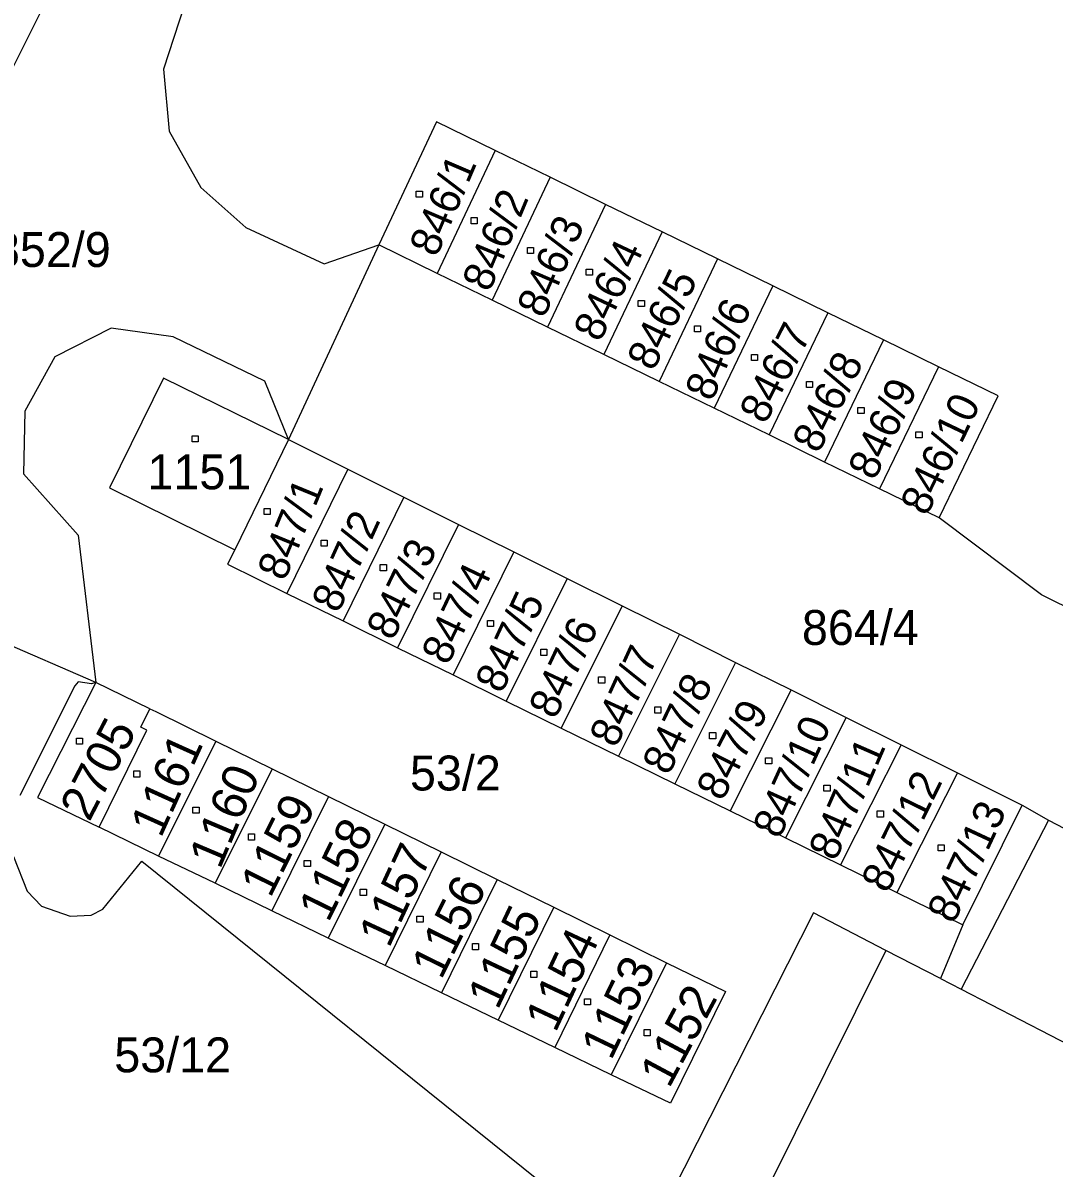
# Model space of a CAD drawing. Extents: x -795483 to -789093, y -1112258 to -1108741.
# Drawn here: x -791428.1 to -791377.9, y -1110199 to -1110143.2 of the extents above; entities that cross this region are included whole.
import ezdxf

# ---------------------------------------------------------------- set-up
doc = ezdxf.new("R2010")
doc.units = 0
for name, color, linetype in [('Vrstva 1', 7, 'Continuous'), ('Vrstva 14', 7, 'Continuous'), ('Vrstva 15', 7, 'Continuous'), ('Vrstva 2', 7, 'Continuous'), ('Vrstva 25', 7, 'Continuous')]:
    doc.layers.add(name, color=color, linetype=linetype)

msp = doc.modelspace()

# ---------------------------------------------------------------- linework, layer by layer
at = {"layer": 'Vrstva 1'}
for p, q in [((-791411.02, -1110110.27), (-791446.52, -1110180.95)), ((-791420.3, -1110142.36), (-791421.31, -1110145.45)), ((-791421.31, -1110145.45), (-791421.02, -1110148.47)), ((-791408.01, -1110148.01), (-791410.82, -1110154)), ((-791405.15, -1110149.41), (-791408.01, -1110148.01)), ((-791421.02, -1110148.47), (-791419.48, -1110151.2)), ((-791405.15, -1110149.41), (-791407.97, -1110155.39)), ((-791402.47, -1110150.71), (-791405.15, -1110149.41)), ((-791402.47, -1110150.71), (-791405.3, -1110156.69)), ((-791399.77, -1110152.03), (-791402.47, -1110150.71)), ((-791419.48, -1110151.2), (-791417.29, -1110153.15)), ((-791399.77, -1110152.03), (-791402.6, -1110158.01)), ((-791397.02, -1110153.37), (-791399.77, -1110152.03)), ((-791417.29, -1110153.15), (-791413.48, -1110154.92)), ((-791397.02, -1110153.37), (-791399.85, -1110159.34)), ((-791394.32, -1110154.69), (-791397.02, -1110153.37)), ((-791410.82, -1110154), (-791415.22, -1110163.49)), ((-791413.48, -1110154.92), (-791410.82, -1110154)), ((-791407.97, -1110155.39), (-791410.82, -1110154)), ((-791394.32, -1110154.69), (-791397.17, -1110160.65)), ((-791391.62, -1110156), (-791394.32, -1110154.69)), ((-791405.3, -1110156.69), (-791407.97, -1110155.39)), ((-791391.62, -1110156), (-791394.48, -1110161.96)), ((-791388.95, -1110157.31), (-791391.62, -1110156)), ((-791402.6, -1110158.01), (-791405.3, -1110156.69)), ((-791388.95, -1110157.31), (-791391.81, -1110163.26)), ((-791386.24, -1110158.63), (-791388.95, -1110157.31)), ((-791423.85, -1110158.06), (-791426.59, -1110159.46)), ((-791420.83, -1110158.49), (-791423.85, -1110158.06)), ((-791399.85, -1110159.34), (-791402.6, -1110158.01)), ((-791416.36, -1110160.64), (-791420.83, -1110158.49)), ((-791386.24, -1110158.63), (-791389.11, -1110164.58)), ((-791383.56, -1110159.94), (-791386.24, -1110158.63)), ((-791397.17, -1110160.65), (-791399.85, -1110159.34)), ((-791426.59, -1110159.46), (-791428.06, -1110162.11)), ((-791383.56, -1110159.94), (-791386.44, -1110165.88)), ((-791380.66, -1110161.35), (-791383.56, -1110159.94)), ((-791421.3, -1110160.49), (-791423.93, -1110165.83)), ((-791415.22, -1110163.49), (-791421.3, -1110160.49)), ((-791415.22, -1110163.49), (-791416.36, -1110160.64)), ((-791394.48, -1110161.96), (-791397.17, -1110160.65)), ((-791383.53, -1110167.3), (-791380.66, -1110161.35)), ((-791428.06, -1110162.11), (-791428.12, -1110165.15)), ((-791391.81, -1110163.26), (-791394.48, -1110161.96)), ((-791389.11, -1110164.58), (-791391.81, -1110163.26)), ((-791415.22, -1110163.49), (-791417.83, -1110168.85)), ((-791415.22, -1110163.49), (-791412.32, -1110164.93)), ((-791412.32, -1110164.93), (-791415.29, -1110170.98)), ((-791412.32, -1110164.93), (-791409.59, -1110166.29)), ((-791386.44, -1110165.88), (-791389.11, -1110164.58)), ((-791428.12, -1110165.15), (-791425.45, -1110168.15)), ((-791423.93, -1110165.83), (-791417.83, -1110168.85)), ((-791383.53, -1110167.3), (-791386.44, -1110165.88)), ((-791409.59, -1110166.29), (-791412.56, -1110172.32)), ((-791409.59, -1110166.29), (-791406.93, -1110167.62)), ((-791406.93, -1110167.62), (-791409.9, -1110173.63)), ((-791406.93, -1110167.62), (-791404.24, -1110168.96)), ((-791378.55, -1110171.05), (-791383.53, -1110167.3)), ((-791425.45, -1110168.15), (-791424.6, -1110175.32)), ((-791417.83, -1110168.85), (-791418.19, -1110169.56)), ((-791404.24, -1110168.96), (-791407.2, -1110174.95)), ((-791404.24, -1110168.96), (-791401.64, -1110170.25)), ((-791418.19, -1110169.56), (-791415.29, -1110170.98)), ((-791401.64, -1110170.25), (-791404.61, -1110176.23)), ((-791401.64, -1110170.25), (-791398.97, -1110171.59)), ((-791415.29, -1110170.98), (-791412.56, -1110172.32)), ((-791357.66, -1110181.41), (-791378.55, -1110171.05)), ((-791398.97, -1110171.59), (-791401.93, -1110177.54)), ((-791398.97, -1110171.59), (-791396.18, -1110172.97)), ((-791424.6, -1110175.32), (-791430.7, -1110172.67)), ((-791412.56, -1110172.32), (-791409.9, -1110173.63)), ((-791396.18, -1110172.97), (-791399.14, -1110178.91)), ((-791396.18, -1110172.97), (-791393.44, -1110174.34)), ((-791409.9, -1110173.63), (-791407.2, -1110174.95)), ((-791393.44, -1110174.34), (-791396.4, -1110180.25)), ((-791393.44, -1110174.34), (-791390.74, -1110175.68)), ((-791407.2, -1110174.95), (-791404.61, -1110176.23)), ((-791425.62, -1110175.48), (-791428.3, -1110180.83)), ((-791424.6, -1110175.32), (-791427.44, -1110180.93)), ((-791425.45, -1110175.28), (-791425.62, -1110175.48)), ((-791424.81, -1110175.38), (-791425.45, -1110175.28)), ((-791424.6, -1110175.32), (-791424.81, -1110175.38)), ((-791421.96, -1110176.6), (-791424.6, -1110175.32)), ((-791390.74, -1110175.68), (-791393.7, -1110181.58)), ((-791390.74, -1110175.68), (-791388.05, -1110177.02)), ((-791422.4, -1110177.5), (-791421.96, -1110176.6)), ((-791421.96, -1110176.6), (-791421.67, -1110176.74)), ((-791404.61, -1110176.23), (-791401.93, -1110177.54)), ((-791421.67, -1110176.74), (-791418.76, -1110178.18)), ((-791388.05, -1110177.02), (-791391.01, -1110182.89)), ((-791388.05, -1110177.02), (-791385.37, -1110178.36)), ((-791424.44, -1110182.37), (-791422.12, -1110177.64)), ((-791422.12, -1110177.64), (-791422.4, -1110177.5)), ((-791401.93, -1110177.54), (-791399.14, -1110178.91)), ((-791418.76, -1110178.18), (-791421.54, -1110183.78)), ((-791418.76, -1110178.18), (-791416.01, -1110179.53)), ((-791385.37, -1110178.36), (-791388.33, -1110184.21)), ((-791385.37, -1110178.36), (-791382.64, -1110179.72)), ((-791399.14, -1110178.91), (-791396.4, -1110180.25)), ((-791416.01, -1110179.53), (-791418.79, -1110185.1)), ((-791416.01, -1110179.53), (-791413.27, -1110180.87)), ((-791382.64, -1110179.72), (-791385.59, -1110185.55)), ((-791382.64, -1110179.72), (-791379.48, -1110181.29)), ((-791396.4, -1110180.25), (-791393.7, -1110181.58)), ((-791427.44, -1110180.93), (-791424.44, -1110182.37)), ((-791413.27, -1110180.87), (-791416.03, -1110186.44)), ((-791413.27, -1110180.87), (-791410.53, -1110182.22)), ((-791393.7, -1110181.58), (-791391.01, -1110182.89)), ((-791382.38, -1110187.13), (-791379.48, -1110181.29)), ((-791379.48, -1110181.29), (-791378.21, -1110182.03)), ((-791410.53, -1110182.22), (-791413.28, -1110187.77)), ((-791410.53, -1110182.22), (-791407.78, -1110183.57)), ((-791378.21, -1110182.03), (-791361.61, -1110190.63)), ((-791421.54, -1110183.78), (-791424.44, -1110182.37)), ((-791391.01, -1110182.89), (-791388.33, -1110184.21)), ((-791428.6, -1110183.79), (-791427.94, -1110185.48)), ((-791418.79, -1110185.1), (-791421.54, -1110183.78)), ((-791407.78, -1110183.57), (-791410.51, -1110189.1)), ((-791407.78, -1110183.57), (-791405.05, -1110184.91)), ((-791424.25, -1110186.36), (-791422.36, -1110184.03)), ((-791422.36, -1110184.03), (-791398.99, -1110202.81)), ((-791388.33, -1110184.21), (-791385.59, -1110185.55)), ((-791405.05, -1110184.91), (-791407.77, -1110190.43)), ((-791405.05, -1110184.91), (-791402.29, -1110186.27)), ((-791427.94, -1110185.48), (-791427.25, -1110186.21)), ((-791416.03, -1110186.44), (-791418.79, -1110185.1)), ((-791385.59, -1110185.55), (-791382.38, -1110187.13)), ((-791427.25, -1110186.21), (-791425.85, -1110186.71)), ((-791425.85, -1110186.71), (-791424.82, -1110186.66)), ((-791424.82, -1110186.66), (-791424.25, -1110186.36)), ((-791413.28, -1110187.77), (-791416.03, -1110186.44)), ((-791389.65, -1110186.54), (-791406.43, -1110219.67)), ((-791402.29, -1110186.27), (-791405, -1110191.77)), ((-791402.29, -1110186.27), (-791399.56, -1110187.62)), ((-791386.12, -1110188.37), (-791389.65, -1110186.54)), ((-791382.38, -1110187.13), (-791383.46, -1110189.74)), ((-791410.51, -1110189.1), (-791413.28, -1110187.77)), ((-791399.56, -1110187.62), (-791402.25, -1110193.1)), ((-791399.56, -1110187.62), (-791396.81, -1110188.97)), ((-791383.46, -1110189.74), (-791386.12, -1110188.37)), ((-791396.81, -1110188.97), (-791399.5, -1110194.43)), ((-791396.81, -1110188.97), (-791393.94, -1110190.38)), ((-791407.77, -1110190.43), (-791410.51, -1110189.1)), ((-791405, -1110191.77), (-791407.77, -1110190.43)), ((-791393.94, -1110190.38), (-791396.61, -1110195.82)), ((-791402.25, -1110193.1), (-791405, -1110191.77)), ((-791399.5, -1110194.43), (-791402.25, -1110193.1)), ((-791396.61, -1110195.82), (-791399.5, -1110194.43))]:
    msp.add_line(p, q, dxfattribs=at)
at = {"layer": 'Vrstva 2'}
for p, q in [((-791378.21, -1110182.03), (-791382.46, -1110190.26)), ((-791386.12, -1110188.37), (-791399.91, -1110216.08)), ((-791383.46, -1110189.74), (-791382.46, -1110190.26)), ((-791382.46, -1110190.26), (-791374.65, -1110194.3))]:
    msp.add_line(p, q, dxfattribs=at)
at = {"layer": 'Vrstva 25'}
for p, q in [((-791408.99, -1110151.38), (-791408.69, -1110151.38)), ((-791408.99, -1110151.68), (-791408.99, -1110151.38)), ((-791408.69, -1110151.38), (-791408.69, -1110151.68)), ((-791408.69, -1110151.68), (-791408.99, -1110151.68)), ((-791406.32, -1110152.67), (-791406.02, -1110152.67)), ((-791406.32, -1110152.97), (-791406.32, -1110152.67)), ((-791406.02, -1110152.67), (-791406.02, -1110152.97)), ((-791406.02, -1110152.97), (-791406.32, -1110152.97)), ((-791403.58, -1110154.13), (-791403.28, -1110154.13)), ((-791403.58, -1110154.43), (-791403.58, -1110154.13)), ((-791403.28, -1110154.13), (-791403.28, -1110154.43)), ((-791403.28, -1110154.43), (-791403.58, -1110154.43)), ((-791400.71, -1110155.18), (-791400.41, -1110155.18)), ((-791400.71, -1110155.48), (-791400.71, -1110155.18)), ((-791400.41, -1110155.48), (-791400.71, -1110155.48)), ((-791400.41, -1110155.18), (-791400.41, -1110155.48)), ((-791398.18, -1110156.71), (-791397.88, -1110156.71)), ((-791398.18, -1110157.01), (-791398.18, -1110156.71)), ((-791397.88, -1110157.01), (-791398.18, -1110157.01)), ((-791397.88, -1110156.71), (-791397.88, -1110157.01)), ((-791395.45, -1110157.94), (-791395.15, -1110157.94)), ((-791395.45, -1110158.24), (-791395.45, -1110157.94)), ((-791395.15, -1110158.24), (-791395.45, -1110158.24)), ((-791395.15, -1110157.94), (-791395.15, -1110158.24)), ((-791392.67, -1110159.34), (-791392.37, -1110159.34)), ((-791392.67, -1110159.64), (-791392.67, -1110159.34)), ((-791392.37, -1110159.34), (-791392.37, -1110159.64)), ((-791392.37, -1110159.64), (-791392.67, -1110159.64)), ((-791389.99, -1110160.65), (-791389.69, -1110160.65)), ((-791389.99, -1110160.95), (-791389.99, -1110160.65)), ((-791389.69, -1110160.95), (-791389.99, -1110160.95)), ((-791389.69, -1110160.65), (-791389.69, -1110160.95)), ((-791387.48, -1110161.92), (-791387.18, -1110161.92)), ((-791387.48, -1110162.22), (-791387.48, -1110161.92)), ((-791387.18, -1110162.22), (-791387.48, -1110162.22)), ((-791387.18, -1110161.92), (-791387.18, -1110162.22)), ((-791419.91, -1110163.3), (-791419.61, -1110163.3)), ((-791419.91, -1110163.6), (-791419.91, -1110163.3)), ((-791419.61, -1110163.3), (-791419.61, -1110163.6)), ((-791384.66, -1110163.11), (-791384.36, -1110163.11)), ((-791384.66, -1110163.41), (-791384.66, -1110163.11)), ((-791384.36, -1110163.11), (-791384.36, -1110163.41)), ((-791419.61, -1110163.6), (-791419.91, -1110163.6)), ((-791384.36, -1110163.41), (-791384.66, -1110163.41)), ((-791416.4, -1110166.84), (-791416.1, -1110166.84)), ((-791416.4, -1110167.14), (-791416.4, -1110166.84)), ((-791416.1, -1110167.14), (-791416.4, -1110167.14)), ((-791416.1, -1110166.84), (-791416.1, -1110167.14)), ((-791413.63, -1110168.38), (-791413.33, -1110168.38)), ((-791413.63, -1110168.68), (-791413.63, -1110168.38)), ((-791413.33, -1110168.68), (-791413.63, -1110168.68)), ((-791413.33, -1110168.38), (-791413.33, -1110168.68)), ((-791410.75, -1110169.58), (-791410.45, -1110169.58)), ((-791410.75, -1110169.88), (-791410.75, -1110169.58)), ((-791410.45, -1110169.88), (-791410.75, -1110169.88)), ((-791410.45, -1110169.58), (-791410.45, -1110169.88)), ((-791408.12, -1110170.96), (-791407.82, -1110170.96)), ((-791408.12, -1110171.26), (-791408.12, -1110170.96)), ((-791407.82, -1110170.96), (-791407.82, -1110171.26)), ((-791407.82, -1110171.26), (-791408.12, -1110171.26)), ((-791405.53, -1110172.3), (-791405.23, -1110172.3)), ((-791405.53, -1110172.6), (-791405.53, -1110172.3)), ((-791405.23, -1110172.6), (-791405.53, -1110172.6)), ((-791405.23, -1110172.3), (-791405.23, -1110172.6)), ((-791402.93, -1110173.7), (-791402.63, -1110173.7)), ((-791402.93, -1110174), (-791402.93, -1110173.7)), ((-791402.63, -1110173.7), (-791402.63, -1110174)), ((-791402.63, -1110174), (-791402.93, -1110174)), ((-791400.11, -1110175.05), (-791399.81, -1110175.05)), ((-791400.11, -1110175.35), (-791400.11, -1110175.05)), ((-791399.81, -1110175.05), (-791399.81, -1110175.35)), ((-791399.81, -1110175.35), (-791400.11, -1110175.35)), ((-791397.38, -1110176.51), (-791397.08, -1110176.51)), ((-791397.38, -1110176.81), (-791397.38, -1110176.51)), ((-791397.08, -1110176.51), (-791397.08, -1110176.81)), ((-791397.08, -1110176.81), (-791397.38, -1110176.81)), ((-791394.71, -1110177.76), (-791394.41, -1110177.76)), ((-791394.71, -1110178.06), (-791394.71, -1110177.76)), ((-791394.41, -1110177.76), (-791394.41, -1110178.06)), ((-791425.54, -1110178.03), (-791425.24, -1110178.03)), ((-791425.54, -1110178.33), (-791425.54, -1110178.03)), ((-791425.24, -1110178.33), (-791425.54, -1110178.33)), ((-791425.24, -1110178.03), (-791425.24, -1110178.33)), ((-791394.41, -1110178.06), (-791394.71, -1110178.06)), ((-791391.98, -1110178.99), (-791391.68, -1110178.99)), ((-791391.98, -1110179.29), (-791391.98, -1110178.99)), ((-791391.68, -1110179.29), (-791391.98, -1110179.29)), ((-791391.68, -1110178.99), (-791391.68, -1110179.29)), ((-791422.75, -1110179.63), (-791422.45, -1110179.63)), ((-791422.75, -1110179.93), (-791422.75, -1110179.63)), ((-791422.45, -1110179.93), (-791422.75, -1110179.93)), ((-791422.45, -1110179.63), (-791422.45, -1110179.93)), ((-791389.14, -1110180.32), (-791388.84, -1110180.32)), ((-791389.14, -1110180.62), (-791389.14, -1110180.32)), ((-791388.84, -1110180.62), (-791389.14, -1110180.62)), ((-791388.84, -1110180.32), (-791388.84, -1110180.62)), ((-791419.87, -1110181.39), (-791419.57, -1110181.39)), ((-791419.87, -1110181.69), (-791419.87, -1110181.39)), ((-791419.57, -1110181.69), (-791419.87, -1110181.69)), ((-791419.57, -1110181.39), (-791419.57, -1110181.69)), ((-791386.54, -1110181.58), (-791386.24, -1110181.58)), ((-791386.54, -1110181.88), (-791386.54, -1110181.58)), ((-791386.24, -1110181.58), (-791386.24, -1110181.88)), ((-791386.24, -1110181.88), (-791386.54, -1110181.88)), ((-791417.17, -1110182.7), (-791416.87, -1110182.7)), ((-791417.17, -1110183), (-791417.17, -1110182.7)), ((-791416.87, -1110182.7), (-791416.87, -1110183)), ((-791416.87, -1110183), (-791417.17, -1110183)), ((-791383.58, -1110183.22), (-791383.28, -1110183.22)), ((-791383.58, -1110183.52), (-791383.58, -1110183.22)), ((-791383.28, -1110183.22), (-791383.28, -1110183.52)), ((-791383.28, -1110183.52), (-791383.58, -1110183.52)), ((-791414.45, -1110183.99), (-791414.15, -1110183.99)), ((-791414.45, -1110184.29), (-791414.45, -1110183.99)), ((-791414.15, -1110184.29), (-791414.45, -1110184.29)), ((-791414.15, -1110183.99), (-791414.15, -1110184.29)), ((-791411.72, -1110185.39), (-791411.42, -1110185.39)), ((-791411.72, -1110185.69), (-791411.72, -1110185.39)), ((-791411.42, -1110185.39), (-791411.42, -1110185.69)), ((-791411.42, -1110185.69), (-791411.72, -1110185.69)), ((-791408.96, -1110186.7), (-791408.66, -1110186.7)), ((-791408.96, -1110187), (-791408.96, -1110186.7)), ((-791408.66, -1110186.7), (-791408.66, -1110187)), ((-791408.66, -1110187), (-791408.96, -1110187)), ((-791406.26, -1110188.04), (-791405.96, -1110188.04)), ((-791406.26, -1110188.34), (-791406.26, -1110188.04)), ((-791405.96, -1110188.34), (-791406.26, -1110188.34)), ((-791405.96, -1110188.04), (-791405.96, -1110188.34)), ((-791403.42, -1110189.39), (-791403.12, -1110189.39)), ((-791403.42, -1110189.69), (-791403.42, -1110189.39)), ((-791403.12, -1110189.39), (-791403.12, -1110189.69)), ((-791403.12, -1110189.69), (-791403.42, -1110189.69)), ((-791400.8, -1110190.73), (-791400.5, -1110190.73)), ((-791400.8, -1110191.03), (-791400.8, -1110190.73)), ((-791400.5, -1110191.03), (-791400.8, -1110191.03)), ((-791400.5, -1110190.73), (-791400.5, -1110191.03)), ((-791397.9, -1110192.23), (-791397.6, -1110192.23)), ((-791397.9, -1110192.53), (-791397.9, -1110192.23)), ((-791397.6, -1110192.23), (-791397.6, -1110192.53)), ((-791397.6, -1110192.53), (-791397.9, -1110192.53))]:
    msp.add_line(p, q, dxfattribs=at)

# ---------------------------------------------------------------- texts
at = {"layer": 'Vrstva 14'}
for s, p in [('852/9', (-791429.56, -1110155.08)), ('864/4', (-791390.211, -1110173.49)), ('53/2', (-791409.3, -1110180.58)), ('53/12', (-791423.699, -1110194.31))]:
    msp.add_text(s, height=1.7, dxfattribs=at).set_placement(p)
at = {"layer": 'Vrstva 15'}
for s, height, rotation, p in [('846/1', 1.5, 66.7764, (-791408.007, -1110154.656)), ('846/2', 1.5, 67.4037, (-791405.425, -1110156.353)), ('846/3', 1.5, 66.672, (-791402.768, -1110157.624)), ('846/4', 1.5, 64.7559, (-791400.042, -1110158.792)), ('846/5', 1.5, 64.2546, (-791397.442, -1110160.203)), ('846/6', 1.5, 67.2831, (-791394.577, -1110161.677)), ('846/7', 1.5, 63.0306, (-791391.989, -1110162.79)), ('846/8', 1.5, 63.837, (-791389.398, -1110164.214)), ('846/9', 1.5, 65.0871, (-791386.665, -1110165.529)), ('846/10', 1.5, 64.467, (-791384.126, -1110167.265)), ('847/1', 1.5, 67.6548, (-791415.398, -1110170.433)), ('847/2', 1.5, 65.6001, (-791412.786, -1110171.994)), ('847/3', 1.5, 64.0908, (-791410.138, -1110173.335)), ('847/4', 1.5, 64.4544, (-791407.451, -1110174.535)), ('847/5', 1.5, 65.0664, (-791404.826, -1110175.911)), ('847/6', 1.5, 64.8342, (-791402.221, -1110177.163)), ('847/7', 1.5, 65.376, (-791399.258, -1110178.554)), ('847/8', 1.5, 64.3185, (-791396.699, -1110179.895)), ('847/9', 1.5, 62.8218, (-791394.089, -1110181.155)), ('2705', 1.7, 62.5325, (-791424.912, -1110182.148)), ('847/10', 1.5, 65.5029, (-791391.302, -1110182.991)), ('1161', 1.7, 65.7045, (-791421.428, -1110182.936)), ('847/11', 1.5, 66.3768, (-791388.569, -1110184.073)), ('1160', 1.7, 67.0428, (-791418.552, -1110184.465)), ('847/12', 1.5, 63.8496, (-791386.041, -1110185.64)), ('1159', 1.7, 63.6507, (-791416.098, -1110185.858)), ('847/13', 1.5, 64.9773, (-791382.816, -1110187.126)), ('1158', 1.7, 63.8415, (-791413.271, -1110187.053)), ('1157', 1.7, 65.034, (-791410.319, -1110188.297)), ('1156', 1.7, 63.7317, (-791407.775, -1110189.839)), ('1155', 1.7, 64.6659, (-791405.025, -1110191.312)), ('1154', 1.7, 64.8504, (-791402.21, -1110192.419)), ('1153', 1.7, 64.2708, (-791399.503, -1110193.77)), ('1152', 1.7, 61.8435, (-791396.679, -1110195.133))]:
    msp.add_text(s, height=height, rotation=rotation, dxfattribs=at).set_placement(p)
msp.add_text('1151', height=1.7, dxfattribs=at).set_placement((-791422.083, -1110165.91))

doc.saveas('drawing.dxf')
